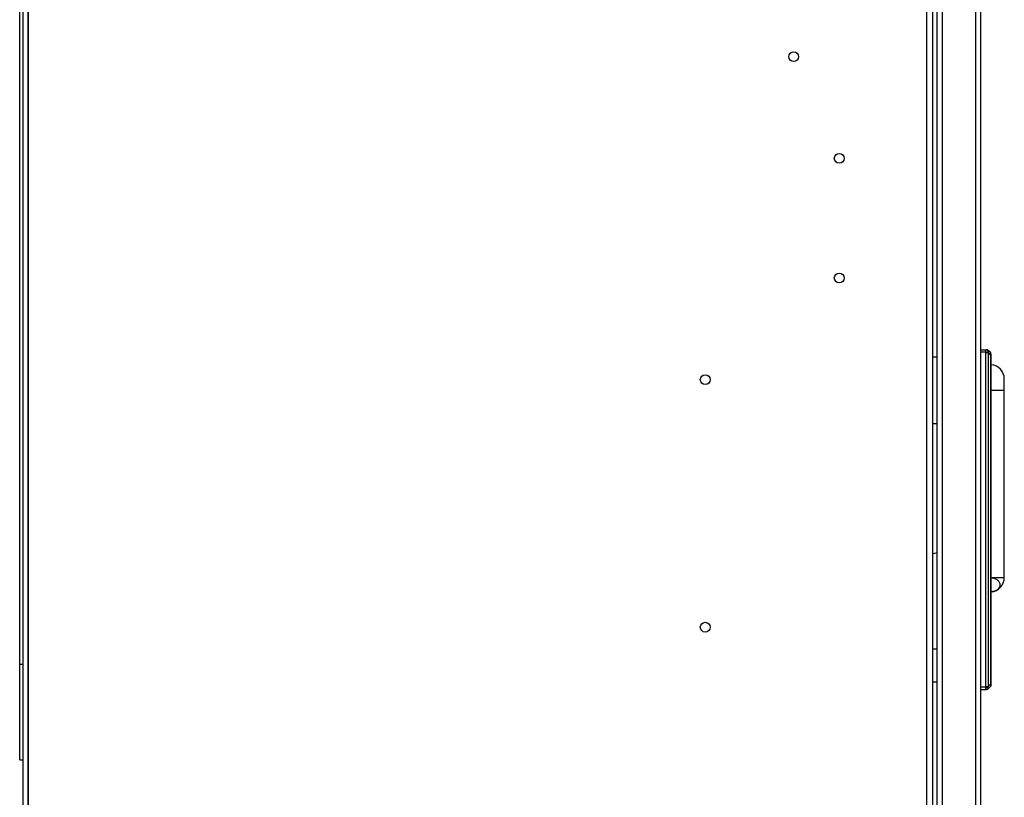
# Model space of a CAD drawing. Header units: millimetres. Extents: x 1117 to 38156, y -1945 to 7303.
# Tile 711 of 831: x 26496 to 26907, y 5282 to 5607. Entities that reach past the tile are written whole.
import ezdxf

# ---------------------------------------------------------------- set-up
doc = ezdxf.new("R2010")
doc.units = ezdxf.units.MM

msp = doc.modelspace()

# ---------------------------------------------------------------- linework, layer by layer
at = {"color": 7, "linetype": 'Continuous'}
for p, q in [((26497.011, 4909.422), (26497.011, 5927.422)), ((26499.011, 5927.422), (26499.011, 4911.422)), ((26499.011, 4913.422), (26499.011, 5907.422)), ((26874.511, 5907.422), (26874.511, 4911.422)), ((26877.011, 5859.422), (26877.011, 4937.422)), ((26895.011, 5856.922), (26895.011, 4938.922)), ((26897.011, 5856.922), (26897.011, 4938.922)), ((26879.011, 4940.922), (26879.011, 5854.922)), ((26881.011, 5836.922), (26881.011, 4958.922)), ((26495.511, 5297.422), (26495.511, 5757.422)), ((26897.011, 5468.922), (26899.597, 5468.922)), ((26899.299, 5467.922), (26899.299, 5468.922)), ((26877.011, 5465.922), (26879.011, 5465.922)), ((26899.299, 5467.922), (26897.011, 5467.922)), ((26899.299, 5467.922), (26900.169, 5468.084)), ((26899.318, 5328.121), (26899.318, 5467.723)), ((26899.318, 5467.723), (26900.254, 5467.723)), ((26900.169, 5468.084), (26900.241, 5468.097)), ((26900.254, 5467.723), (26900.254, 5328.121)), ((26900.254, 5467.723), (26901.447, 5466.53)), ((26901.218, 5467.715), (26900.304, 5468.629)), ((26901.447, 5329.314), (26901.447, 5466.53)), ((26901.447, 5466.53), (26901.511, 5466.53)), ((26901.511, 5328.836), (26901.511, 5467.008)), ((26907.011, 5373.672), (26907.011, 5456.672)), ((26907.011, 5451.922), (26901.511, 5451.922)), ((26879.011, 5437.922), (26877.011, 5437.922)), ((26877.011, 5383.545), (26879.011, 5384.149)), ((26901.511, 5373.672), (26907.011, 5373.672)), ((26877.011, 5343.922), (26879.011, 5343.922)), ((26495.511, 5337.422), (26497.011, 5337.422)), ((26879.011, 5329.922), (26877.011, 5329.922)), ((26901.447, 5329.314), (26900.254, 5328.121)), ((26901.447, 5329.314), (26901.511, 5329.314)), ((26897.011, 5327.922), (26899.299, 5327.922)), ((26897.011, 5326.922), (26899.597, 5326.922)), ((26899.299, 5326.922), (26899.299, 5327.922)), ((26899.318, 5328.121), (26900.254, 5328.121)), ((26900.304, 5327.215), (26901.218, 5328.129)), ((26495.511, 5297.422), (26497.011, 5297.422))]:
    msp.add_line(p, q, dxfattribs=at)
for centre in [(26819.011, 5591.422), (26838.011, 5548.922), (26838.011, 5498.922), (26782.011, 5456.422), (26782.011, 5352.922)]:
    msp.add_circle(centre, 2.05, dxfattribs=at)
for centre, radius, start, end in [((26899.597, 5467.922), 1, 45, 90), ((26898.227, 5467.722), 1.091, 0.06064, 10.57466), ((26898.24, 5467.839), 2.018, 356.70315, 7.35389), ((26900.511, 5467.008), 1, 0, 44.99995), ((26897.136, 5466.783), 4.319, 356.64376, 359.01067), ((26901.011, 5456.672), 6, 0, 85.19453), ((26901.011, 5373.672), 6, 274.80547, 0), ((26897.145, 5329.063), 4.309, 0.94482, 3.34764), ((26898.226, 5328.122), 1.092, 349.42753, 359.9358), ((26899.597, 5327.922), 1, 270, 315), ((26899.217, 5327.921), 1.039, 342.88799, 350.3425), ((26898.24, 5328.005), 2.018, 352.64765, 3.29562), ((26900.511, 5328.836), 1, 315.00005, 0)]:
    msp.add_arc(centre, radius, start, end, dxfattribs=at)
for points, knots in [([(26899.299, 5468.922), (26899.519, 5468.922), (26899.976, 5468.748), (26900.203, 5468.32), (26900.241, 5468.097)], [0, 0, 0, 0, 0.492922, 1, 1, 1, 1]), ([(26900.241, 5468.097), (26900.31, 5468.176), (26900.401, 5468.309), (26900.393, 5468.514), (26900.338, 5468.595), (26900.304, 5468.629)], [0, 0, 0, 0, 0.5295947, 0.7530738, 1, 1, 1, 1]), ([(26901.454, 5466.708), (26901.458, 5466.933), (26901.441, 5467.283), (26901.307, 5467.627), (26901.218, 5467.715)], [0, 0, 0, 0, 0.6429311, 1, 1, 1, 1]), ([(26901.514, 5373.643), (26902.007, 5373.592), (26902.947, 5373.377), (26904.153, 5372.716), (26904.988, 5371.776), (26905.302, 5370.638), (26904.99, 5369.501), (26904.153, 5368.574), (26902.945, 5367.933), (26902.006, 5367.735), (26901.515, 5367.693)], [0, 0, 0, 0, 0.1443785, 0.2774172, 0.3952533, 0.5014909, 0.6072863, 0.7241074, 0.8561496, 1, 1, 1, 1]), ([(26901.454, 5329.134), (26901.458, 5328.909), (26901.44, 5328.561), (26901.306, 5328.217), (26901.218, 5328.129)], [0, 0, 0, 0, 0.642884, 1, 1, 1, 1]), ([(26899.299, 5327.922), (26899.403, 5327.903), (26899.717, 5327.845), (26900.03, 5327.786), (26900.241, 5327.747)], [0, 0, 0, 0, 0.3285771, 1, 1, 1, 1]), ([(26899.299, 5326.922), (26899.496, 5326.922), (26899.907, 5327.06), (26900.149, 5327.419), (26900.21, 5327.616)], [0, 0, 0, 0, 0.4881937, 1, 1, 1, 1]), ([(26900.304, 5327.215), (26900.338, 5327.25), (26900.393, 5327.331), (26900.4, 5327.536), (26900.31, 5327.668), (26900.241, 5327.747)], [0, 0, 0, 0, 0.2471558, 0.4703308, 1, 1, 1, 1])]:
    msp.add_open_spline(points, degree=3, knots=knots, dxfattribs=at)

doc.saveas('drawing.dxf')
